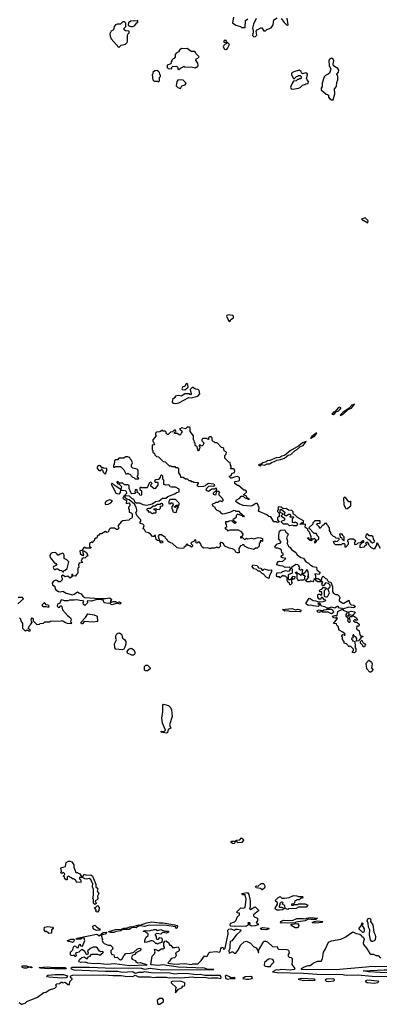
# Model space of a CAD drawing. Extents: x 1980017 to 2252640, y 74400 to 266395.
# Tile 340 of 388: x 2182783 to 2187146, y 207730 to 219686. Entities that reach past the tile are written whole.
import ezdxf

# ---------------------------------------------------------------- set-up
doc = ezdxf.new("R2010")
doc.units = 0

msp = doc.modelspace()

# ---------------------------------------------------------------- linework, layer by layer
at = {"layer": '0CON20XD'}
for points in [[(2183985, 219350), (2184012, 219378), (2184065, 219390), (2184085, 219410), (2184090, 219425), (2184090, 219495), (2184095, 219510), (2184110, 219525), (2184110, 219545), (2184065, 219550), (2184052, 219565), (2184050, 219585), (2184070, 219605), (2184070, 219645), (2184055, 219660), (2184035, 219660), (2184007, 219633), (2183965, 219632), (2183947, 219623), (2183928, 219602), (2183920, 219565), (2183892, 219548), (2183877, 219513), (2183880, 219485), (2183894, 219454), (2183985, 219350)], [(2184132, 219602), (2184155, 219603), (2184175, 219613), (2184205, 219650), (2184216, 219654), (2184218, 219678), (2184205, 219670), (2184165, 219672), (2184133, 219667), (2184102, 219648), (2184100, 219615), (2184132, 219602)], [(2185378, 219715), (2185365, 219650), (2185405, 219618), (2185462, 219602), (2185475, 219590), (2185518, 219592), (2185523, 219675), (2185552, 219695)], [(2185651, 219699), (2185618, 219632), (2185608, 219585), (2185617, 219553), (2185614, 219536), (2185608, 219495), (2185625, 219480)], [(2185625, 219480), (2185645, 219482), (2185662, 219498), (2185653, 219545), (2185665, 219562), (2185715, 219590), (2185745, 219550), (2185765, 219550), (2185783, 219567), (2185835, 219588), (2185858, 219625), (2185868, 219685), (2185905, 219708)], [(2185955, 219700), (2185991, 219651), (2186020, 219625), (2186035, 219620), (2186040, 219625), (2186030, 219705)], [(2185285, 219323), (2185303, 219335), (2185328, 219385), (2185292, 219422), (2185288, 219435), (2185275, 219437), (2185260, 219425), (2185260, 219415), (2185288, 219408), (2185290, 219395), (2185275, 219390), (2185255, 219370), (2185252, 219355), (2185267, 219327), (2185285, 219323)], [(2184715, 219080), (2184732, 219098), (2184768, 219112), (2184775, 219120), (2184785, 219110), (2184865, 219112), (2184915, 219102), (2184945, 219122), (2184950, 219135), (2184945, 219160), (2184920, 219195), (2184930, 219215), (2184945, 219220), (2184960, 219235), (2184925, 219270), (2184908, 219298), (2184865, 219302), (2184815, 219338), (2184785, 219332), (2184747, 219337), (2184720, 219315), (2184710, 219295), (2184681, 219279), (2184670, 219265), (2184670, 219235), (2184660, 219225), (2184660, 219215), (2184645, 219210), (2184630, 219195), (2184630, 219185), (2184620, 219175), (2184618, 219152), (2184574, 219136), (2184572, 219105), (2184583, 219093), (2184625, 219090), (2184632, 219118), (2184685, 219120), (2184700, 219105), (2184700, 219085), (2184715, 219080)], [(2186585, 218713), (2186607, 218787), (2186602, 218845), (2186628, 218875), (2186632, 218925), (2186642, 218955), (2186642, 218995), (2186630, 219025), (2186652, 219048), (2186656, 219075), (2186644, 219094), (2186592, 219125), (2186588, 219145), (2186596, 219186), (2186586, 219206), (2186565, 219220), (2186540, 219205), (2186532, 219185), (2186538, 219128), (2186560, 219085), (2186540, 219035), (2186527, 219023), (2186492, 219008), (2186478, 218992), (2186452, 218915), (2186452, 218875), (2186442, 218855), (2186442, 218835), (2186502, 218782), (2186518, 218778), (2186528, 218768), (2186530, 218745), (2186547, 218727), (2186565, 218713), (2186585, 218713)], [(2184465, 218930), (2184480, 218945), (2184480, 218985), (2184490, 218995), (2184490, 219015), (2184482, 219022), (2184480, 219045), (2184468, 219058), (2184445, 219068), (2184423, 219067), (2184400, 219045), (2184400, 219025), (2184392, 219015), (2184400, 218955), (2184415, 218940), (2184455, 218940), (2184465, 218930)], [(2186095, 218843), (2186166, 218854), (2186185, 218862), (2186215, 218892), (2186242, 218898), (2186253, 218907), (2186285, 218910), (2186288, 218935), (2186270, 218955), (2186262, 218975), (2186276, 219015), (2186276, 219026), (2186268, 219035), (2186255, 219040), (2186215, 219030), (2186202, 219042), (2186198, 219058), (2186175, 219072), (2186110, 219055), (2186082, 219038), (2186079, 219015), (2186105, 218972), (2186115, 218970), (2186142, 218998), (2186158, 219002), (2186165, 219010), (2186185, 219010), (2186200, 218995), (2186195, 218970), (2186175, 218970), (2186168, 218962), (2186152, 218958), (2186137, 218943), (2186105, 218938), (2186095, 218928), (2186070, 218865), (2186075, 218848), (2186095, 218843)], [(2184735, 218850), (2184752, 218885), (2184790, 218895), (2184802, 218915), (2184765, 218952), (2184705, 218957), (2184688, 218935), (2184683, 218883), (2184703, 218863), (2184735, 218850)], [(2187005, 217220), (2187012, 217245), (2186975, 217282), (2186930, 217265), (2187005, 217220)], [(2185325, 216021), (2185335, 216024), (2185345, 216045), (2185376, 216064), (2185378, 216085), (2185365, 216096), (2185315, 216102), (2185298, 216095), (2185294, 216085), (2185315, 216034), (2185325, 216021)], [(2184675, 215026), (2184715, 215034), (2184835, 215100), (2184865, 215094), (2184946, 215114), (2184968, 215145), (2184960, 215185), (2184947, 215197), (2184915, 215200), (2184885, 215218), (2184875, 215218), (2184850, 215195), (2184862, 215145), (2184855, 215130), (2184835, 215142), (2184785, 215143), (2184745, 215113), (2184705, 215124), (2184674, 215116), (2184663, 215095), (2184636, 215074), (2184631, 215041), (2184650, 215030), (2184675, 215026)], [(2184785, 215192), (2184827, 215223), (2184823, 215255), (2184805, 215268), (2184798, 215262), (2184788, 215232), (2184763, 215227), (2184748, 215205), (2184754, 215194), (2184785, 215192)], [(2186585, 214893), (2186606, 214905), (2186617, 214923), (2186645, 214934), (2186673, 214955), (2186682, 214975), (2186665, 214982), (2186648, 214975), (2186610, 214930), (2186591, 214919), (2186570, 214895), (2186585, 214893)], [(2186675, 214880), (2186685, 214884), (2186709, 214895), (2186768, 214952), (2186809, 214971), (2186847, 215017), (2186814, 215005), (2186780, 214970), (2186702, 214915), (2186673, 214885), (2186675, 214880)], [(2187160, 213265), (2187125, 213330), (2187113, 213327), (2187112, 213305), (2187085, 213258), (2187051, 213271), (2187022, 213302), (2187017, 213327), (2187005, 213338), (2186993, 213337), (2186980, 213325), (2186990, 213315), (2186988, 213302), (2186972, 213298), (2186957, 213283), (2186915, 213272), (2186912, 213308), (2186942, 213338), (2186958, 213342), (2186960, 213355), (2186955, 213360), (2186945, 213358), (2186918, 213332), (2186885, 213330), (2186868, 213312), (2186855, 213310), (2186850, 213315), (2186850, 213345), (2186860, 213355), (2186835, 213380), (2186785, 213380), (2186760, 213365), (2186760, 213355), (2186770, 213345), (2186770, 213315), (2186752, 213298), (2186745, 213280), (2186732, 213282), (2186730, 213315), (2186722, 213322), (2186695, 213320), (2186685, 213310), (2186615, 213310), (2186600, 213325), (2186592, 213348), (2186605, 213360), (2186615, 213350), (2186638, 213352), (2186660, 213375), (2186658, 213388), (2186622, 213392), (2186608, 213408), (2186592, 213412), (2186560, 213445), (2186558, 213458), (2186540, 213485), (2186540, 213515), (2186530, 213525), (2186530, 213535), (2186510, 213555), (2186508, 213568), (2186482, 213568), (2186475, 213550), (2186462, 213548), (2186428, 213512), (2186422, 213512), (2186420, 213525), (2186390, 213555), (2186390, 213565), (2186395, 213570), (2186428, 213572), (2186430, 213595), (2186425, 213600), (2186365, 213600), (2186340, 213575), (2186338, 213562), (2186290, 213515), (2186352, 213452), (2186375, 213450), (2186385, 213440), (2186390, 213425), (2186407, 213407), (2186408, 213378), (2186405, 213370), (2186392, 213368), (2186382, 213358), (2186380, 213345), (2186365, 213330), (2186360, 213345), (2186370, 213355), (2186370, 213375), (2186358, 213388), (2186345, 213380), (2186320, 213380), (2186330, 213365), (2186325, 213360), (2186300, 213365), (2186280, 213385), (2186280, 213395), (2186287, 213397), (2186290, 213380), (2186298, 213378), (2186300, 213370), (2186308, 213372), (2186320, 213380), (2186320, 213405), (2186300, 213465), (2186280, 213485), (2186278, 213498), (2186254, 213514), (2186248, 213525), (2186250, 213555), (2186245, 213560), (2186180, 213555), (2186205, 213580), (2186215, 213570), (2186228, 213572), (2186225, 213600), (2186155, 213640), (2186120, 213675), (2186105, 213680), (2186100, 213685), (2186102, 213712), (2186085, 213728), (2186045, 213730), (2186015, 213750), (2185978, 213748), (2185957, 213767), (2185925, 213770), (2185920, 213765), (2185920, 213735), (2185912, 213728), (2185910, 213715), (2185930, 213695), (2185930, 213655), (2185912, 213638), (2185910, 213615), (2185930, 213585), (2185905, 213580), (2185895, 213590), (2185865, 213590), (2185828, 213648), (2185805, 213652), (2185780, 213675), (2185690, 213715), (2185680, 213725), (2185690, 213755), (2185687, 213767), (2185680, 213775), (2185677, 213797), (2185665, 213810), (2185648, 213812), (2185605, 213782), (2185585, 213780), (2185495, 213788), (2185447, 213807), (2185415, 213828), (2185407, 213837), (2185409, 213851), (2185453, 213877), (2185468, 213902), (2185495, 213900), (2185510, 213885), (2185555, 213862), (2185570, 213865), (2185542, 213882), (2185530, 213905), (2185500, 213915), (2185535, 213950), (2185535, 213960), (2185515, 213972), (2185502, 213972), (2185438, 214028), (2185425, 214030), (2185393, 214053), (2185392, 214078), (2185442, 214088), (2185450, 214095), (2185450, 214125), (2185442, 214132), (2185425, 214138), (2185385, 214131), (2185355, 214117), (2185345, 214118), (2185330, 214135), (2185330, 214145), (2185347, 214153), (2185357, 214175), (2185391, 214189), (2185394, 214205), (2185385, 214228), (2185375, 214232), (2185342, 214232), (2185350, 214245), (2185350, 214265), (2185340, 214275), (2185338, 214308), (2185322, 214312), (2185273, 214363), (2185270, 214395), (2185288, 214412), (2185290, 214435), (2185262, 214452), (2185258, 214478), (2185248, 214488), (2185232, 214492), (2185178, 214548), (2185155, 214550), (2185148, 214558), (2185135, 214560), (2185120, 214575), (2185118, 214608), (2185105, 214620), (2185085, 214620), (2185070, 214605), (2185080, 214595), (2185075, 214590), (2185062, 214592), (2185055, 214600), (2185005, 214600), (2184992, 214588), (2184992, 214572), (2185020, 214545), (2185012, 214538), (2185008, 214522), (2184995, 214510), (2184982, 214512), (2184975, 214520), (2184962, 214518), (2184960, 214505), (2184968, 214498), (2184970, 214485), (2184960, 214475), (2184958, 214452), (2184952, 214452), (2184943, 214463), (2184938, 214498), (2184910, 214515), (2184910, 214545), (2184902, 214552), (2184900, 214575), (2184890, 214585), (2184890, 214635), (2184850, 214685), (2184850, 214735), (2184845, 214740), (2184815, 214740), (2184795, 214720), (2184745, 214730), (2184738, 214722), (2184722, 214718), (2184732, 214702), (2184750, 214695), (2184750, 214675), (2184742, 214668), (2184738, 214652), (2184725, 214640), (2184695, 214660), (2184662, 214662), (2184662, 214678), (2184680, 214685), (2184675, 214700), (2184655, 214700), (2184638, 214682), (2184612, 214678), (2184585, 214650), (2184575, 214650), (2184560, 214665), (2184558, 214678), (2184548, 214688), (2184525, 214690), (2184515, 214700), (2184485, 214680), (2184442, 214678), (2184430, 214665), (2184430, 214645), (2184440, 214635), (2184400, 214585), (2184400, 214565), (2184408, 214558), (2184420, 214525), (2184392, 214518), (2184390, 214465), (2184400, 214455), (2184400, 214435), (2184418, 214418), (2184422, 214402), (2184442, 214382), (2184468, 214378), (2184522, 214322), (2184548, 214318), (2184595, 214270), (2184615, 214270), (2184625, 214260), (2184665, 214260), (2184675, 214250), (2184698, 214248), (2184710, 214235), (2184710, 214185), (2184730, 214155), (2184732, 214132), (2184765, 214130), (2184795, 214110), (2184815, 214110), (2184835, 214090), (2184855, 214090), (2184865, 214080), (2184885, 214080), (2184895, 214070), (2184950, 214065), (2184950, 214055), (2184932, 214035), (2184938, 214025), (2184955, 214018), (2185015, 214021), (2185039, 214031), (2185055, 214048), (2185075, 214057), (2185140, 214050), (2185147, 214033), (2185135, 214018), (2185095, 214022), (2185075, 214017), (2185048, 213995), (2185040, 213975), (2185075, 213960), (2185115, 213990), (2185155, 213990), (2185165, 214000), (2185170, 213975), (2185130, 213935), (2185130, 213925), (2185155, 213918), (2185168, 213922), (2185170, 213955), (2185178, 213962), (2185195, 213960), (2185210, 213945), (2185200, 213935), (2185200, 213915), (2185240, 213875), (2185242, 213862), (2185250, 213855), (2185248, 213842), (2185235, 213830), (2185225, 213840), (2185205, 213840), (2185187, 213823), (2185158, 213822), (2185145, 213810), (2185120, 213805), (2185122, 213785), (2185150, 213765), (2185155, 213750), (2185175, 213730), (2185208, 213718), (2185221, 213701), (2185245, 213687), (2185275, 213688), (2185345, 213710), (2185385, 213730), (2185398, 213728), (2185405, 213720), (2185445, 213720), (2185450, 213705), (2185510, 213655), (2185495, 213650), (2185482, 213662), (2185425, 213680), (2185410, 213665), (2185408, 213642), (2185370, 213615), (2185392, 213592), (2185408, 213588), (2185395, 213570), (2185380, 213575), (2185355, 213600), (2185325, 213598), (2185312, 213588), (2185281, 213589), (2185278, 213568), (2185288, 213555), (2185290, 213525), (2185270, 213515), (2185285, 213500), (2185295, 213500), (2185305, 213480), (2185335, 213492), (2185435, 213490), (2185460, 213475), (2185490, 213445), (2185488, 213422), (2185478, 213412), (2185462, 213408), (2185460, 213395), (2185465, 213390), (2185472, 213398), (2185485, 213400), (2185515, 213370), (2185535, 213390), (2185545, 213382), (2185595, 213390), (2185625, 213383), (2185675, 213397), (2185706, 213396), (2185715, 213390)], [(2186315, 214603), (2186365, 214631), (2186390, 214665), (2186382, 214665), (2186328, 214625), (2186310, 214605), (2186315, 214603)], [(2185705, 214270), (2185717, 214283), (2185755, 214278), (2185785, 214294), (2185815, 214291), (2185845, 214314), (2185875, 214322), (2185902, 214339), (2185946, 214344), (2185997, 214363), (2186041, 214399), (2186072, 214408), (2186125, 214454), (2186155, 214470), (2186181, 214499), (2186222, 214515), (2186260, 214565), (2186215, 214548), (2186170, 214510), (2186065, 214449), (2185997, 214393), (2185965, 214386), (2185939, 214370), (2185895, 214367), (2185816, 214334), (2185785, 214328), (2185772, 214318), (2185731, 214305), (2185713, 214287), (2185690, 214285), (2185680, 214275), (2185705, 214270)], [(2184225, 214110), (2184230, 214115), (2184210, 214145), (2184220, 214155), (2184220, 214215), (2184208, 214228), (2184155, 214240), (2184140, 214255), (2184140, 214285), (2184148, 214292), (2184150, 214305), (2184138, 214338), (2184122, 214352), (2184118, 214368), (2184102, 214372), (2184095, 214380), (2184065, 214380), (2184045, 214360), (2183985, 214360), (2183968, 214342), (2183945, 214340), (2183932, 214328), (2183930, 214285), (2183920, 214275), (2183922, 214252), (2183935, 214250), (2183945, 214260), (2184005, 214260), (2184045, 214220), (2184072, 214172), (2184085, 214170), (2184095, 214180), (2184102, 214172), (2184118, 214168), (2184152, 214132), (2184168, 214128), (2184182, 214112), (2184225, 214110)], [(2183825, 214172), (2183840, 214215), (2183838, 214238), (2183805, 214240), (2183795, 214250), (2183785, 214240), (2183770, 214255), (2183765, 214270), (2183745, 214272), (2183725, 214262), (2183719, 214245), (2183741, 214211), (2183766, 214214), (2183775, 214230), (2183788, 214218), (2183795, 214190), (2183810, 214175), (2183825, 214172)], [(2185715, 213390), (2185730, 213385), (2185730, 213355), (2185725, 213350), (2185715, 213360), (2185702, 213358), (2185700, 213335), (2185690, 213325), (2185690, 213295), (2185665, 213270), (2185645, 213270), (2185625, 213252), (2185557, 213267), (2185510, 213295), (2185508, 213308), (2185485, 213310), (2185478, 213302), (2185462, 213298), (2185440, 213265), (2185445, 213212), (2185425, 213212), (2185405, 213222), (2185393, 213243), (2185365, 213262), (2185325, 213268), (2185272, 213292), (2185255, 213320), (2185240, 213335), (2185225, 213340), (2185210, 213325), (2185220, 213295), (2185197, 213273), (2185185, 213272), (2185175, 213280), (2185145, 213268), (2185105, 213270), (2185095, 213262), (2185065, 213272), (2185018, 213268), (2184992, 213285), (2184977, 213327), (2184965, 213340), (2184945, 213340), (2184935, 213330), (2184922, 213332), (2184920, 213365), (2184915, 213370), (2184902, 213368), (2184898, 213352), (2184860, 213335), (2184862, 213322), (2184880, 213305), (2184878, 213292), (2184867, 213283), (2184848, 213298), (2184832, 213302), (2184815, 213320), (2184800, 213305), (2184800, 213295), (2184778, 213282), (2184770, 213265), (2184715, 213268), (2184694, 213274), (2184637, 213327), (2184595, 213340), (2184580, 213355), (2184578, 213368), (2184552, 213392), (2184548, 213408), (2184532, 213412), (2184505, 213430), (2184475, 213430), (2184462, 213415), (2184480, 213360), (2184506, 213356), (2184518, 213345), (2184517, 213333), (2184495, 213331), (2184480, 213360), (2184455, 213363), (2184438, 213375), (2184425, 213430), (2184409, 213411), (2184395, 213411), (2184370, 213440), (2184346, 213456), (2184312, 213462), (2184298, 213495), (2184282, 213505), (2184292, 213545), (2184275, 213560), (2184245, 213570), (2184243, 213585), (2184252, 213598), (2184254, 213615), (2184235, 213631), (2184202, 213665), (2184190, 213705), (2184202, 213718), (2184202, 213735), (2184196, 213766), (2184175, 213802), (2184110, 213855), (2184082, 213862), (2184062, 213882), (2184060, 213895), (2184072, 213908), (2184110, 213905), (2184140, 213875), (2184165, 213863), (2184180, 213830), (2184195, 213820), (2184235, 213820), (2184278, 213798), (2184325, 213791), (2184392, 213808), (2184432, 213835), (2184475, 213842), (2184514, 213876), (2184555, 213876), (2184582, 213895), (2184665, 213927), (2184685, 213943), (2184716, 213955), (2184716, 213986), (2184675, 214010), (2184625, 214008), (2184610, 214015), (2184605, 214030), (2184592, 214032), (2184585, 214040), (2184555, 214032), (2184532, 214042), (2184530, 214095), (2184520, 214105), (2184520, 214145), (2184505, 214160), (2184492, 214148), (2184488, 214132), (2184468, 214102), (2184435, 214100), (2184420, 214085), (2184425, 214070), (2184455, 214070), (2184460, 214065), (2184460, 214035), (2184427, 213993), (2184415, 213990), (2184372, 214022), (2184372, 214038), (2184390, 214055), (2184375, 214070), (2184362, 214068), (2184352, 214058), (2184328, 214002), (2184265, 214000), (2184255, 214010), (2184242, 213998), (2184242, 213982), (2184260, 213965), (2184260, 213915), (2184255, 213910), (2184242, 213912), (2184238, 213928), (2184228, 213938), (2184212, 213942), (2184208, 213978), (2184182, 213978), (2184180, 213955), (2184190, 213945), (2184178, 213932), (2184145, 213930), (2184130, 213945), (2184110, 213995), (2184110, 214025), (2184098, 214038), (2184055, 214040), (2184035, 214060), (2183995, 214060), (2183975, 214080), (2183960, 214075), (2183960, 214065), (2183975, 214050), (2183988, 214048), (2184017, 214017), (2184010, 213980), (2184022, 213972), (2184065, 213968), (2184078, 213945), (2184077, 213933), (2184045, 213900), (2184033, 213875), (2184045, 213863), (2184078, 213848), (2184075, 213810), (2184105, 213820), (2184120, 213805), (2184120, 213785), (2184103, 213767), (2184102, 213755), (2184112, 213735), (2184112, 213705), (2184135, 213700), (2184147, 213687), (2184146, 213644), (2184140, 213630), (2184123, 213627), (2184105, 213610), (2184035, 213600), (2184012, 213588), (2183978, 213545), (2183978, 213528), (2183988, 213515), (2183970, 213495), (2183957, 213497), (2183935, 213512), (2183885, 213510), (2183868, 213495), (2183855, 213462), (2183838, 213458), (2183825, 213470), (2183777, 213443), (2183755, 213442), (2183743, 213427), (2183722, 213415), (2183718, 213392), (2183705, 213390), (2183692, 213378), (2183685, 213360), (2183672, 213348), (2183668, 213332), (2183655, 213340), (2183630, 213325), (2183630, 213295), (2183648, 213278), (2183645, 213270), (2183585, 213270), (2183578, 213278), (2183565, 213280), (2183538, 213242), (2183512, 213238), (2183518, 213205), (2183542, 213182), (2183555, 213180), (2183560, 213185), (2183548, 213225), (2183555, 213240), (2183592, 213215), (2183610, 213175), (2183592, 213168), (2183575, 213148), (2183555, 213152), (2183540, 213145), (2183530, 213115), (2183550, 213095), (2183503, 213087), (2183498, 213065), (2183500, 213035), (2183490, 213025), (2183490, 212965), (2183471, 212949), (2183460, 212930), (2183432, 212932), (2183428, 212948), (2183415, 212950), (2183410, 212945), (2183418, 212938), (2183420, 212925), (2183395, 212903), (2183365, 212930), (2183335, 212920), (2183305, 212942), (2183290, 212935), (2183288, 212922), (2183296, 212906), (2183298, 212885), (2183275, 212862), (2183255, 212862), (2183244, 212874), (2183221, 212879), (2183191, 212869), (2183176, 212845), (2183182, 212822), (2183210, 212805), (2183212, 212775), (2183222, 212762), (2183255, 212743), (2183275, 212738), (2183305, 212748), (2183345, 212724), (2183425, 212703), (2183445, 212710), (2183485, 212740), (2183500, 212725), (2183530, 212715), (2183550, 212685), (2183575, 212671), (2183755, 212656), (2183825, 212656), (2183874, 212664), (2183893, 212655), (2183898, 212645), (2183884, 212625), (2183885, 212610), (2183915, 212622), (2183945, 212622), (2183965, 212610), (2183995, 212616), (2184008, 212605), (2184007, 212595), (2183995, 212589), (2183965, 212600), (2183905, 212581), (2183892, 212585), (2183875, 212602), (2183861, 212599), (2183806, 212606), (2183795, 212637), (2183756, 212644), (2183705, 212640), (2183653, 212627), (2183611, 212629), (2183603, 212625), (2183604, 212605), (2183575, 212574), (2183558, 212585), (2183554, 212604), (2183559, 212625), (2183545, 212631), (2183512, 212632), (2183475, 212643), (2183445, 212637), (2183385, 212638), (2183365, 212630), (2183325, 212630), (2183320, 212635), (2183285, 212640), (2183268, 212602), (2183243, 212587), (2183238, 212565), (2183255, 212550), (2183268, 212552), (2183275, 212570), (2183285, 212570), (2183295, 212560), (2183301, 212521), (2183362, 212452), (2183400, 212425), (2183408, 212405), (2183400, 212375), (2183410, 212365), (2183408, 212352), (2183363, 212353), (2183330, 212365), (2183315, 212380), (2183295, 212388), (2183285, 212382), (2183155, 212380), (2183145, 212370), (2183085, 212370), (2183067, 212353), (2183028, 212352), (2183017, 212343), (2182995, 212340), (2182952, 212382), (2182949, 212409), (2182935, 212420), (2182925, 212420), (2182918, 212395), (2182930, 212365), (2182912, 212348), (2182910, 212335), (2182892, 212318), (2182888, 212302), (2182880, 212295), (2182898, 212288), (2182907, 212277), (2182907, 212263), (2182895, 212260), (2182885, 212270), (2182865, 212270), (2182855, 212260), (2182820, 212295), (2182820, 212355), (2182800, 212385), (2182798, 212408), (2182780, 212425)], [(2183995, 213930), (2184007, 213945), (2184010, 213980), (2183940, 214025), (2183905, 214060), (2183892, 214045), (2183933, 213973), (2183945, 213940), (2183962, 213932), (2183995, 213930)], [(2183835, 213798), (2183855, 213802), (2183889, 213821), (2183910, 213845), (2183875, 213856), (2183831, 213839), (2183820, 213825), (2183820, 213805), (2183835, 213798)], [(2184395, 213690), (2184405, 213700), (2184435, 213700), (2184440, 213705), (2184438, 213718), (2184412, 213742), (2184412, 213748), (2184435, 213750), (2184445, 213740), (2184478, 213742), (2184490, 213755), (2184492, 213778), (2184518, 213782), (2184519, 213809), (2184505, 213812), (2184485, 213800), (2184455, 213798), (2184422, 213778), (2184403, 213777), (2184368, 213752), (2184345, 213752), (2184330, 213745), (2184320, 213735), (2184340, 213725), (2184342, 213712), (2184365, 213710), (2184382, 213692), (2184395, 213690)], [(2184675, 213703), (2184685, 213708), (2184692, 213745), (2184708, 213765), (2184695, 213780), (2184675, 213762), (2184660, 213765), (2184660, 213775), (2184685, 213790), (2184715, 213790), (2184722, 213805), (2184715, 213820), (2184675, 213858), (2184605, 213859), (2184591, 213835), (2184593, 213813), (2184605, 213808), (2184625, 213820), (2184638, 213818), (2184643, 213797), (2184630, 213775), (2184630, 213745), (2184637, 213737), (2184640, 213710), (2184675, 213703)], [(2186755, 213748), (2186765, 213754), (2186800, 213785), (2186800, 213835), (2186795, 213840), (2186788, 213832), (2186775, 213830), (2186736, 213886), (2186725, 213890), (2186713, 213875), (2186717, 213795), (2186741, 213751), (2186755, 213748)], [(2186105, 213540), (2186095, 213550), (2186055, 213542), (2186035, 213560), (2185985, 213560), (2185960, 213585), (2185960, 213595), (2186000, 213615), (2186000, 213625), (2185960, 213655), (2185960, 213665), (2185980, 213685), (2185942, 213702), (2185942, 213738), (2185958, 213738), (2186000, 213705), (2185998, 213692), (2185990, 213685), (2185992, 213672), (2186015, 213662), (2186045, 213680), (2186065, 213680), (2186070, 213675), (2186068, 213662), (2186060, 213655), (2186065, 213650), (2186108, 213648), (2186090, 213625), (2186090, 213585), (2186115, 213580), (2186125, 213590), (2186132, 213582), (2186145, 213580), (2186152, 213565), (2186145, 213542), (2186105, 213540)], [(2186845, 212000), (2186822, 212002), (2186820, 212015), (2186832, 212028), (2186832, 212042), (2186800, 212075), (2186785, 212080), (2186775, 212070), (2186768, 212088), (2186748, 212108), (2186720, 212115), (2186718, 212135), (2186698, 212158), (2186700, 212185), (2186690, 212205), (2186705, 212220), (2186718, 212218), (2186725, 212210), (2186730, 212215), (2186728, 212228), (2186705, 212250), (2186660, 212275), (2186648, 212318), (2186630, 212335), (2186625, 212350), (2186590, 212355), (2186640, 212415), (2186625, 212430), (2186615, 212420), (2186595, 212422), (2186580, 212445), (2186605, 212452), (2186635, 212450), (2186641, 212499), (2186700, 212530), (2186700, 212535), (2186665, 212542), (2186645, 212560), (2186635, 212560), (2186608, 212542), (2186565, 212552), (2186535, 212540), (2186515, 212540), (2186487, 212557), (2186445, 212563), (2186425, 212600), (2186402, 212598), (2186420, 212585), (2186420, 212575), (2186405, 212562), (2186345, 212567), (2186315, 212578), (2186285, 212571), (2186260, 212595), (2186260, 212605), (2186295, 212660), (2186308, 212658), (2186345, 212632), (2186375, 212630), (2186395, 212620), (2186455, 212618), (2186498, 212632), (2186498, 212638), (2186482, 212642), (2186455, 212670), (2186442, 212668), (2186435, 212650), (2186415, 212650), (2186400, 212675), (2186400, 212695), (2186405, 212710), (2186425, 212710), (2186435, 212700), (2186448, 212702), (2186448, 212738), (2186425, 212740), (2186420, 212755), (2186432, 212768), (2186448, 212772), (2186465, 212790), (2186485, 212792), (2186500, 212785), (2186500, 212775), (2186478, 212752), (2186478, 212688), (2186495, 212678), (2186512, 212678), (2186523, 212687), (2186540, 212725), (2186520, 212775), (2186546, 212794), (2186550, 212805), (2186549, 212819), (2186528, 212838), (2186495, 212850), (2186468, 212812), (2186455, 212810), (2186450, 212835), (2186460, 212855), (2186448, 212868), (2186435, 212860), (2186395, 212860), (2186372, 212882), (2186370, 212900), (2186352, 212888), (2186348, 212872), (2186338, 212862), (2186315, 212868), (2186305, 212860), (2186272, 212862), (2186250, 212885), (2186265, 212890), (2186290, 212915), (2186280, 212925), (2186288, 212945), (2186282, 212985), (2186265, 213010), (2186248, 212975), (2186220, 212955), (2186222, 212942), (2186235, 212940), (2186250, 212925), (2186240, 212915), (2186238, 212892), (2186228, 212882), (2186188, 212882), (2186162, 212872), (2186160, 212885), (2186150, 212895), (2186150, 212960), (2186132, 212962), (2186130, 212975), (2186145, 212980), (2186150, 212960), (2186165, 212962), (2186198, 212942), (2186210, 212955), (2186220, 213005), (2186205, 213010), (2186195, 213000), (2186185, 213002), (2186172, 213015), (2186180, 213035), (2186168, 213055), (2186156, 213066), (2186135, 213072), (2186080, 213035), (2186082, 213022), (2186090, 213015), (2186090, 212965), (2186040, 212945), (2186040, 212895), (2186045, 212890), (2186065, 212890), (2186080, 212900), (2186095, 212930), (2186120, 212925), (2186120, 212905), (2186105, 212890), (2186095, 212900), (2186080, 212900), (2186080, 212855), (2186090, 212845), (2186068, 212822), (2186060, 212825), (2186058, 212848), (2186045, 212850), (2186030, 212875), (2186028, 212908), (2186007, 212927), (2185985, 212930), (2185975, 212940), (2185945, 212910), (2185935, 212920), (2185905, 212922), (2185900, 212935), (2185902, 212968), (2185958, 212972), (2185970, 212985), (2186015, 212998), (2186035, 212990), (2186057, 212993), (2186070, 213015), (2186068, 213028), (2186057, 213037), (2186005, 213033), (2185975, 213052), (2185945, 213053), (2185902, 213065), (2185907, 213085), (2185922, 213108), (2185935, 213112), (2185972, 213108), (2186010, 213145), (2185973, 213153), (2185950, 213165), (2185962, 213178), (2185978, 213182), (2185980, 213205), (2185962, 213212), (2185960, 213245), (2185938, 213262), (2185915, 213270), (2185885, 213270), (2185880, 213285), (2185904, 213316), (2185923, 213327), (2185945, 213328), (2185956, 213344), (2185927, 213377), (2185927, 213425), (2185936, 213474), (2185953, 213487), (2186000, 213490), (2186012, 213462), (2186036, 213446), (2186042, 213435), (2186022, 213395), (2186031, 213355), (2186028, 213325), (2186044, 213294), (2186066, 213276), (2186081, 213251), (2186132, 213215), (2186150, 213190), (2186194, 213154), (2186226, 213146), (2186254, 213104), (2186288, 213088), (2186312, 213062), (2186325, 213060), (2186340, 213045), (2186385, 213038), (2186390, 213005), (2186430, 212975), (2186415, 212950), (2186362, 212958), (2186370, 212935), (2186370, 212900), (2186405, 212900), (2186432, 212882), (2186445, 212880), (2186453, 212917), (2186465, 212930), (2186495, 212900), (2186510, 212895), (2186512, 212882), (2186532, 212862), (2186560, 212855), (2186580, 212805), (2186578, 212738), (2186595, 212720), (2186618, 212708), (2186637, 212707), (2186660, 212685), (2186668, 212665), (2186658, 212642), (2186661, 212631), (2186705, 212600), (2186715, 212600), (2186777, 212637), (2186787, 212597), (2186805, 212582), (2186838, 212578), (2186848, 212568), (2186852, 212555), (2186835, 212544), (2186775, 212553), (2186700, 212530), (2186708, 212515), (2186748, 212498), (2186757, 212487), (2186740, 212465), (2186740, 212445), (2186770, 212415), (2186760, 212385), (2186775, 212370), (2186790, 212370), (2186796, 212386), (2186780, 212425), (2186795, 212440), (2186815, 212440), (2186820, 212450), (2186780, 212460), (2186778, 212442), (2186762, 212442), (2186762, 212448), (2186780, 212460), (2186778, 212495), (2186805, 212504), (2186848, 212495), (2186852, 212485), (2186820, 212450), (2186835, 212448), (2186870, 212425), (2186880, 212395), (2186865, 212390), (2186858, 212398), (2186845, 212400), (2186832, 212385), (2186855, 212370), (2186875, 212370), (2186900, 212345), (2186898, 212322), (2186875, 212320), (2186868, 212295), (2186874, 212284), (2186900, 212265), (2186910, 212215), (2186922, 212202), (2186945, 212200), (2186948, 212195), (2186932, 212188), (2186900, 212155), (2186898, 212142), (2186875, 212140), (2186870, 212145), (2186873, 212173), (2186866, 212186), (2186842, 212202), (2186835, 212220), (2186820, 212205), (2186828, 212198), (2186828, 212188), (2186825, 212180), (2186812, 212178), (2186810, 212165), (2186820, 212155), (2186822, 212142), (2186850, 212135), (2186852, 212075), (2186848, 212065), (2186860, 212045), (2186860, 212015), (2186845, 212000)], [(2186715, 213360), (2186720, 213365), (2186720, 213405), (2186700, 213425), (2186698, 213438), (2186662, 213438), (2186672, 213402), (2186688, 213398), (2186692, 213382), (2186715, 213360)], [(2187065, 213332), (2187086, 213344), (2187092, 213355), (2187075, 213380), (2187072, 213405), (2187055, 213420), (2187025, 213420), (2187005, 213440), (2186992, 213438), (2186978, 213405), (2187010, 213375), (2187025, 213370), (2187044, 213344), (2187065, 213332)], [(2183315, 212980), (2183322, 212998), (2183335, 213000), (2183357, 213023), (2183378, 213105), (2183355, 213128), (2183322, 213142), (2183322, 213185), (2183315, 213200), (2183305, 213210), (2183272, 213198), (2183255, 213182), (2183245, 213182), (2183238, 213198), (2183216, 213216), (2183177, 213213), (2183160, 213205), (2183148, 213175), (2183152, 213155), (2183202, 213095), (2183223, 213083), (2183229, 213069), (2183225, 213058), (2183194, 213046), (2183190, 213035), (2183195, 213020), (2183205, 213010), (2183215, 213010), (2183225, 213020), (2183245, 213018), (2183265, 213000), (2183288, 212998), (2183305, 212980), (2183315, 212980)], [(2185805, 212900), (2185775, 212918), (2185740, 212955), (2185725, 212960), (2185698, 212988), (2185675, 212988), (2185655, 213008), (2185625, 213020), (2185602, 213045), (2185610, 213065), (2185665, 213060), (2185681, 213031), (2185710, 213025), (2185725, 213000), (2185735, 213000), (2185745, 213020), (2185805, 213000), (2185840, 213005), (2185837, 212983), (2185813, 212937), (2185805, 212900)], [(2182758, 212592), (2182827, 212653), (2182815, 212670), (2182765, 212670)], [(2183135, 212553), (2183140, 212565), (2183128, 212578), (2183102, 212582), (2183085, 212610), (2183053, 212577), (2183065, 212560), (2183105, 212562), (2183135, 212553)], [(2183532, 212352), (2183523, 212365), (2183583, 212427), (2183610, 212470), (2183685, 212460), (2183722, 212445), (2183725, 212380), (2183675, 212370), (2183565, 212377), (2183545, 212352), (2183532, 212352)], [(2186184, 212496), (2186065, 212498), (2186035, 212509), (2186000, 212505), (2185972, 212525), (2186085, 212536), (2186135, 212521), (2186155, 212527), (2186175, 212524), (2186192, 212515), (2186195, 212504), (2186184, 212496)], [(2186565, 212472), (2186525, 212493), (2186455, 212492), (2186445, 212500), (2186415, 212489), (2186402, 212492), (2186390, 212505), (2186396, 212514), (2186415, 212520), (2186455, 212510), (2186475, 212520), (2186507, 212523), (2186515, 212530), (2186565, 212528), (2186579, 212519), (2186589, 212495), (2186585, 212482), (2186565, 212472)], [(2184025, 212033), (2183951, 212041), (2183937, 212057), (2183932, 212108), (2183958, 212155), (2183948, 212178), (2183949, 212205), (2183961, 212229), (2183975, 212238), (2183995, 212239), (2184010, 212230), (2184020, 212215), (2184030, 212175), (2184055, 212158), (2184070, 212135), (2184070, 212105), (2184057, 212065), (2184045, 212042), (2184025, 212033)], [(2186965, 212070), (2186952, 212072), (2186948, 212088), (2186920, 212115), (2186920, 212135), (2186935, 212150), (2186951, 212121), (2186980, 212105), (2186965, 212070)], [(2184165, 211968), (2184145, 211968), (2184092, 211995), (2184087, 212015), (2184106, 212044), (2184135, 212054), (2184167, 212035), (2184180, 212005), (2184180, 211985), (2184165, 211968)], [(2187045, 211762), (2187030, 211765), (2186994, 211804), (2186988, 211872), (2187008, 211892), (2187015, 211910), (2187025, 211910), (2187050, 211885), (2187058, 211865), (2187050, 211815), (2187068, 211795), (2187060, 211775), (2187045, 211762)], [(2184308, 211778), (2184298, 211788), (2184298, 211832), (2184315, 211848), (2184335, 211848), (2184366, 211816), (2184365, 211802), (2184335, 211780), (2184308, 211778)], [(2184565, 211023), (2184498, 211035), (2184500, 211045), (2184536, 211044), (2184550, 211060), (2184514, 211145), (2184506, 211205), (2184521, 211285), (2184518, 211362), (2184526, 211374), (2184589, 211359), (2184614, 211334), (2184626, 211305), (2184634, 211225), (2184600, 211125), (2184617, 211085), (2184583, 211067), (2184575, 211030), (2184565, 211023)], [(2185385, 209680), (2185363, 209683), (2185350, 209695), (2185350, 209705), (2185358, 209712), (2185395, 209710), (2185418, 209722), (2185455, 209728), (2185475, 209750), (2185496, 209735), (2185497, 209723), (2185477, 209693), (2185435, 209690), (2185422, 209702), (2185398, 209702), (2185385, 209680)], [(2183695, 208942), (2183678, 208958), (2183680, 209005), (2183670, 209015), (2183678, 209055), (2183678, 209125), (2183668, 209155), (2183672, 209195), (2183662, 209205), (2183646, 209246), (2183626, 209256), (2183595, 209250), (2183573, 209253), (2183545, 209270), (2183510, 209270), (2183510, 209255), (2183520, 209245), (2183530, 209215), (2183475, 209210), (2183458, 209238), (2183435, 209252), (2183423, 209253), (2183405, 209270), (2183392, 209272), (2183375, 209290), (2183360, 209275), (2183358, 209242), (2183345, 209240), (2183332, 209255), (2183328, 209278), (2183310, 209285), (2183330, 209305), (2183325, 209320), (2183315, 209330), (2183302, 209328), (2183295, 209320), (2183280, 209325), (2183290, 209345), (2183283, 209387), (2183338, 209402), (2183347, 209453), (2183375, 209468), (2183395, 209470), (2183415, 209462), (2183438, 209425), (2183440, 209395), (2183462, 209332), (2183485, 209330), (2183492, 209322), (2183508, 209318), (2183532, 209282), (2183548, 209282), (2183565, 209310), (2183595, 209298), (2183645, 209302), (2183665, 209288), (2183705, 209190), (2183708, 209155), (2183730, 209135), (2183723, 209105), (2183742, 209075), (2183728, 209045), (2183732, 209015), (2183726, 209004), (2183698, 208985), (2183710, 208955), (2183695, 208942)], [(2185725, 209120), (2185705, 209137), (2185654, 209144), (2185645, 209160), (2185655, 209168), (2185677, 209163), (2185713, 209197), (2185738, 209198), (2185755, 209180), (2185758, 209155), (2185748, 209135), (2185725, 209120)], [(2185395, 208674), (2185345, 208679), (2185337, 208685), (2185335, 208700), (2185346, 208714), (2185388, 208732), (2185408, 208752), (2185422, 208788), (2185450, 208815), (2185448, 208838), (2185422, 208842), (2185422, 208858), (2185465, 208900), (2185495, 208898), (2185520, 208905), (2185532, 209005), (2185518, 209058), (2185485, 209060), (2185480, 209075), (2185545, 209088), (2185564, 209064), (2185580, 208985), (2185578, 208915), (2185570, 208885), (2185585, 208882), (2185635, 208912), (2185645, 208910), (2185680, 208875), (2185680, 208865), (2185620, 208815), (2185620, 208805), (2185635, 208790), (2185670, 208775), (2185670, 208745), (2185650, 208725), (2185665, 208710), (2185678, 208708), (2185678, 208695), (2185638, 208682), (2185595, 208680), (2185570, 208695), (2185578, 208718), (2185555, 208720), (2185550, 208715), (2185558, 208708), (2185560, 208695), (2185535, 208679), (2185395, 208674)], [(2185935, 208873), (2185904, 208874), (2185887, 208885), (2185884, 208896), (2185912, 208945), (2185912, 208965), (2185890, 208980), (2185887, 208993), (2185915, 209022), (2185945, 209038), (2185965, 209020), (2185995, 209020), (2186052, 209028), (2186105, 209050), (2186145, 209048), (2186165, 209040), (2186215, 209040), (2186220, 209035), (2186215, 209020), (2186195, 209020), (2186175, 209000), (2186145, 209000), (2186138, 208992), (2186122, 208988), (2186118, 208962), (2186105, 208950), (2186082, 208948), (2186080, 208935), (2186105, 208932), (2186115, 208940), (2186155, 208940), (2186165, 208950), (2186195, 208951), (2186245, 208950), (2186280, 208935), (2186259, 208911), (2186165, 208908), (2186136, 208894), (2186045, 208888), (2186035, 208880), (2186002, 208892), (2185998, 208928), (2185970, 208945), (2185978, 208968), (2185955, 208970), (2185940, 208955), (2185940, 208935), (2185932, 208928), (2185930, 208915), (2185935, 208910), (2185965, 208910), (2185990, 208895), (2185972, 208878), (2185935, 208873)], [(2183725, 208850), (2183712, 208852), (2183710, 208875), (2183690, 208905), (2183705, 208910), (2183725, 208930), (2183748, 208905), (2183742, 208868), (2183725, 208850)], [(2185957, 208717), (2185948, 208725), (2185952, 208735), (2185985, 208751), (2186093, 208747), (2186145, 208770), (2186225, 208772), (2186245, 208768), (2186265, 208778), (2186315, 208786), (2186398, 208775), (2186375, 208761), (2186315, 208758), (2186285, 208762), (2186245, 208744), (2186134, 208726), (2186125, 208720), (2185957, 208717)], [(2187065, 208493), (2187054, 208494), (2187041, 208511), (2187029, 208575), (2187033, 208635), (2187014, 208665), (2187012, 208715), (2187000, 208745), (2187005, 208768), (2187022, 208778), (2187038, 208768), (2187043, 208755), (2187040, 208735), (2187069, 208695), (2187080, 208605), (2187094, 208575), (2187098, 208545), (2187094, 208515), (2187085, 208500), (2187065, 208493)], [(2182775, 207752), (2182805, 207733), (2182847, 207743), (2182870, 207765), (2182998, 207815), (2183075, 207872), (2183101, 207879), (2183146, 207904), (2183210, 207925), (2183230, 207945), (2183222, 207968), (2183235, 207980), (2183267, 207983), (2183285, 208000), (2183298, 207998), (2183305, 207990), (2183335, 208000), (2183365, 207970), (2183385, 207970), (2183393, 208007), (2183420, 208035), (2183418, 208045), (2183402, 208052), (2183398, 208065), (2183404, 208076), (2183425, 208082), (2183795, 208088), (2183915, 208078), (2184015, 208079), (2184085, 208066), (2184125, 208071), (2184155, 208066), (2184185, 208082), (2184225, 208062), (2184365, 208064), (2184405, 208057), (2184435, 208061), (2184565, 208058), (2184595, 208050), (2184664, 208054), (2184735, 208050), (2184885, 208063), (2184916, 208054), (2185025, 208058), (2185095, 208048), (2185112, 208052), (2185185, 208051), (2185225, 208044), (2185229, 208065), (2185215, 208081), (2185031, 208081), (2184975, 208090), (2184925, 208088), (2184805, 208104), (2184698, 208102), (2184665, 208095), (2184605, 208108), (2184372, 208112), (2184295, 208124), (2184272, 208118), (2184225, 208118), (2184185, 208103), (2184155, 208123), (2184025, 208118), (2183975, 208130), (2183825, 208128), (2183445, 208144), (2183412, 208155), (2183409, 208171), (2183421, 208179), (2183629, 208179), (2183915, 208169), (2184215, 208171), (2184258, 208168), (2184295, 208156), (2184365, 208167), (2184515, 208150), (2185138, 208152), (2185058, 208158), (2185025, 208170), (2184705, 208181), (2184515, 208208), (2184465, 208202), (2184381, 208211), (2184372, 208215), (2184390, 208315), (2184418, 208342), (2184428, 208368), (2184420, 208395), (2184425, 208400), (2184465, 208378), (2184498, 208402), (2184525, 208402), (2184538, 208412), (2184540, 208425), (2184530, 208435), (2184530, 208475), (2184542, 208498), (2184555, 208500), (2184589, 208479), (2184595, 208460), (2184605, 208450), (2184618, 208448), (2184635, 208420), (2184665, 208418), (2184705, 208428), (2184718, 208405), (2184718, 208385), (2184705, 208370), (2184673, 208357), (2184680, 208325), (2184672, 208305), (2184660, 208295), (2184620, 208285), (2184602, 208255), (2184582, 208235), (2184585, 208230), (2184665, 208216), (2184785, 208224), (2184865, 208212), (2184885, 208220), (2184945, 208223), (2184985, 208260), (2185025, 208318), (2185045, 208312), (2185063, 208317), (2185076, 208354), (2185088, 208362), (2185165, 208372), (2185207, 208363), (2185217, 208373), (2185222, 208405), (2185235, 208422), (2185250, 208415), (2185255, 208400), (2185265, 208400), (2185275, 208410), (2185311, 208585), (2185308, 208632), (2185319, 208641), (2185345, 208647), (2185385, 208631), (2185407, 208643), (2185425, 208644), (2185460, 208635), (2185470, 208625), (2185411, 208569), (2185355, 208500), (2185335, 208492), (2185334, 208445), (2185332, 208408), (2185319, 208381), (2185325, 208350), (2185355, 208368), (2185367, 208367), (2185385, 208350), (2185405, 208352), (2185438, 208395), (2185461, 208449), (2185505, 208490), (2185536, 208496), (2185585, 208472), (2185621, 208431), (2185650, 208415), (2185672, 208385), (2185675, 208360), (2185685, 208360), (2185680, 208385), (2185735, 208482), (2185745, 208498), (2185767, 208497), (2185788, 208488), (2185855, 208428), (2185905, 208430), (2185912, 208412), (2185925, 208400), (2186025, 208397), (2186046, 208386), (2186052, 208355), (2186040, 208335), (2186040, 208315), (2186052, 208302), (2186075, 208300), (2186088, 208288), (2186090, 208255), (2186083, 208213), (2186120, 208165), (2186115, 208154), (2186065, 208146), (2185965, 208153), (2185925, 208146), (2185895, 208150), (2185850, 208125), (2185905, 208118), (2186228, 208108), (2186393, 208097), (2186705, 208090), (2186745, 208085), (2186885, 208087), (2187061, 208071), (2187285, 208069)], [(2183138, 208588), (2183105, 208620), (2183095, 208610), (2183078, 208635), (2183082, 208665), (2183125, 208673), (2183180, 208665), (2183190, 208655), (2183190, 208645), (2183170, 208635), (2183170, 208595), (2183165, 208592), (2183138, 208588)], [(2183716, 208626), (2183683, 208643), (2183673, 208653), (2183672, 208678), (2183682, 208688), (2183695, 208690), (2183717, 208667), (2183752, 208645), (2183760, 208635), (2183755, 208632), (2183716, 208626)], [(2183885, 208600), (2183868, 208605), (2183865, 208616), (2183945, 208637), (2184017, 208643), (2184045, 208656), (2184085, 208659), (2184130, 208675), (2184145, 208670), (2184230, 208695), (2184245, 208690), (2184322, 208718), (2184385, 208732), (2184475, 208719), (2184525, 208720), (2184660, 208695), (2184688, 208685), (2184697, 208675), (2184695, 208660), (2184685, 208650), (2184672, 208672), (2184565, 208687), (2184355, 208689), (2184295, 208674), (2184245, 208684), (2184215, 208673), (2184195, 208659), (2184145, 208664), (2184115, 208637), (2184032, 208638), (2184009, 208621), (2183954, 208616), (2183925, 208602), (2183885, 208600)], [(2184455, 208460), (2184448, 208468), (2184435, 208470), (2184407, 208497), (2184392, 208502), (2184375, 208502), (2184325, 208483), (2184302, 208482), (2184300, 208505), (2184315, 208540), (2184340, 208565), (2184340, 208585), (2184305, 208610), (2184283, 208613), (2184282, 208618), (2184305, 208627), (2184355, 208622), (2184378, 208632), (2184407, 208633), (2184415, 208640), (2184435, 208640), (2184455, 208628), (2184495, 208638), (2184545, 208620), (2184588, 208618), (2184590, 208605), (2184565, 208592), (2184525, 208602), (2184515, 208600), (2184495, 208580), (2184445, 208590), (2184422, 208578), (2184440, 208555), (2184438, 208528), (2184445, 208520), (2184465, 208520), (2184485, 208540), (2184498, 208538), (2184510, 208525), (2184508, 208482), (2184462, 208468), (2184455, 208460)], [(2185775, 208634), (2185715, 208638), (2185704, 208646), (2185707, 208655), (2185732, 208662), (2185800, 208655), (2185808, 208645), (2185775, 208634)], [(2186155, 208660), (2186125, 208660), (2186078, 208685), (2186072, 208695), (2186085, 208703), (2186145, 208712), (2186156, 208706), (2186168, 208685), (2186167, 208673), (2186155, 208660)], [(2186375, 208714), (2186335, 208720), (2186332, 208725), (2186354, 208736), (2186395, 208742), (2186460, 208735), (2186450, 208725), (2186375, 208714)], [(2186955, 208600), (2186945, 208600), (2186898, 208645), (2186900, 208655), (2186930, 208685), (2186935, 208720), (2186946, 208716), (2186940, 208685), (2186963, 208645), (2186963, 208617), (2186955, 208600)], [(2183425, 208482), (2183395, 208494), (2183365, 208492), (2183363, 208505), (2183405, 208521), (2183435, 208521), (2183443, 208515), (2183444, 208505), (2183435, 208488), (2183425, 208482)], [(2184115, 208197), (2183931, 208221), (2183845, 208214), (2183725, 208224), (2183685, 208221), (2183611, 208231), (2183581, 208241), (2183525, 208239), (2183504, 208244), (2183502, 208255), (2183513, 208277), (2183535, 208297), (2183566, 208306), (2183595, 208288), (2183605, 208288), (2183614, 208306), (2183638, 208315), (2183653, 208337), (2183725, 208338), (2183755, 208326), (2183792, 208355), (2183798, 208365), (2183785, 208372), (2183765, 208368), (2183750, 208375), (2183725, 208412), (2183712, 208422), (2183675, 208423), (2183641, 208409), (2183605, 208380), (2183612, 208355), (2183605, 208332), (2183594, 208334), (2183573, 208373), (2183545, 208392), (2183530, 208390), (2183500, 208365), (2183473, 208357), (2183460, 208345), (2183462, 208332), (2183470, 208325), (2183465, 208310), (2183455, 208310), (2183445, 208330), (2183435, 208320), (2183404, 208324), (2183398, 208335), (2183400, 208365), (2183427, 208393), (2183430, 208415), (2183445, 208440), (2183458, 208438), (2183475, 208420), (2183495, 208420), (2183502, 208448), (2183515, 208460), (2183522, 208442), (2183545, 208438), (2183574, 208505), (2183565, 208533), (2183545, 208538), (2183525, 208520), (2183515, 208519), (2183465, 208522), (2183480, 208535), (2183715, 208583), (2183728, 208578), (2183745, 208560), (2183795, 208601), (2183840, 208605), (2183818, 208582), (2183772, 208568), (2183788, 208515), (2183784, 208504), (2183790, 208485), (2183807, 208467), (2183855, 208449), (2183885, 208448), (2183906, 208426), (2183912, 208405), (2183889, 208381), (2183887, 208365), (2183898, 208338), (2183925, 208330), (2183935, 208300), (2183965, 208303), (2183994, 208274), (2184005, 208270), (2184025, 208282), (2184045, 208320), (2184070, 208345), (2184128, 208352), (2184166, 208364), (2184212, 208405), (2184242, 208412), (2184252, 208402), (2184248, 208385), (2184193, 208357), (2184180, 208335), (2184146, 208324), (2184140, 208290), (2184149, 208279), (2184183, 208263), (2184190, 208250), (2184214, 208234), (2184246, 208236), (2184320, 208215), (2184330, 208205), (2184325, 208204), (2184115, 208197)], [(2186265, 208148), (2186204, 208154), (2186202, 208165), (2186225, 208180), (2186285, 208202), (2186307, 208203), (2186342, 208228), (2186395, 208252), (2186440, 208255), (2186456, 208284), (2186468, 208365), (2186490, 208395), (2186528, 208485), (2186565, 208502), (2186678, 208522), (2186733, 208547), (2186825, 208609), (2186865, 208589), (2186911, 208581), (2186930, 208565), (2186935, 208550), (2186945, 208550), (2186955, 208540), (2186963, 208515), (2186952, 208478), (2186954, 208455), (2186992, 208412), (2187030, 208345), (2187045, 208338), (2187077, 208337), (2187105, 208322), (2187132, 208322), (2187162, 208292)], [(2185785, 208188), (2185825, 208190), (2185832, 208208), (2185865, 208240), (2185868, 208255), (2185856, 208276), (2185815, 208284), (2185801, 208279), (2185752, 208238), (2185750, 208205), (2185760, 208195), (2185785, 208188)], [(2182865, 208169), (2182835, 208170), (2182815, 208175), (2182807, 208185), (2182815, 208197), (2182865, 208197), (2182895, 208186), (2182927, 208185), (2182933, 208175), (2182925, 208171), (2182895, 208180), (2182865, 208169)], [(2183325, 208157), (2183085, 208164), (2183035, 208168), (2183020, 208175), (2183115, 208184), (2183195, 208178), (2183325, 208178), (2183340, 208175), (2183345, 208162), (2183325, 208157)], [(2187535, 208189), (2187095, 208187), (2187055, 208191), (2186985, 208179), (2186665, 208154), (2186265, 208148)], [(2183295, 208048), (2183135, 208059), (2183118, 208065), (2183110, 208075), (2183125, 208084), (2183215, 208092), (2183315, 208090), (2183361, 208075), (2183360, 208060), (2183345, 208051), (2183295, 208048)], [(2185305, 208036), (2185335, 208043), (2185395, 208044), (2185398, 208048), (2185385, 208060), (2185375, 208050), (2185345, 208050), (2185330, 208065), (2185295, 208078), (2185285, 208080), (2185275, 208070), (2185284, 208045), (2185305, 208036)], [(2185565, 208034), (2185603, 208045), (2185608, 208055), (2185587, 208067), (2185520, 208065), (2185490, 208045), (2185534, 208034), (2185565, 208034)], [(2186225, 208021), (2186365, 208023), (2186368, 208028), (2186355, 208036), (2186205, 208042), (2186160, 208035), (2186225, 208021)], [(2186535, 208006), (2186595, 208014), (2186602, 208025), (2186598, 208035), (2186575, 208040), (2186505, 208037), (2186490, 208025), (2186502, 208012), (2186535, 208006)], [(2187635, 208114), (2187155, 208117), (2187014, 208124), (2186950, 208135), (2187205, 208150), (2187385, 208148), (2187635, 208136), (2187715, 208127), (2187720, 208125), (2187715, 208122), (2187635, 208114)], [(2184675, 207870), (2184710, 207915), (2184748, 207932), (2184758, 207942), (2184760, 207955), (2184778, 207952), (2184788, 207965), (2184787, 207985), (2184780, 207995), (2184735, 208009), (2184634, 208006), (2184621, 207999), (2184621, 207991), (2184680, 207935), (2184672, 207915), (2184675, 207870)], [(2187085, 207985), (2187128, 207995), (2187140, 208005), (2187125, 208012), (2187005, 208024), (2186978, 208015), (2186980, 208005), (2186998, 207995), (2187085, 207985)], [(2184485, 207730), (2184528, 207765), (2184528, 207785), (2184515, 207800), (2184478, 207802), (2184450, 207775), (2184455, 207740), (2184465, 207730), (2184485, 207730)]]:
    msp.add_lwpolyline(points, dxfattribs=at)

doc.saveas('drawing.dxf')
